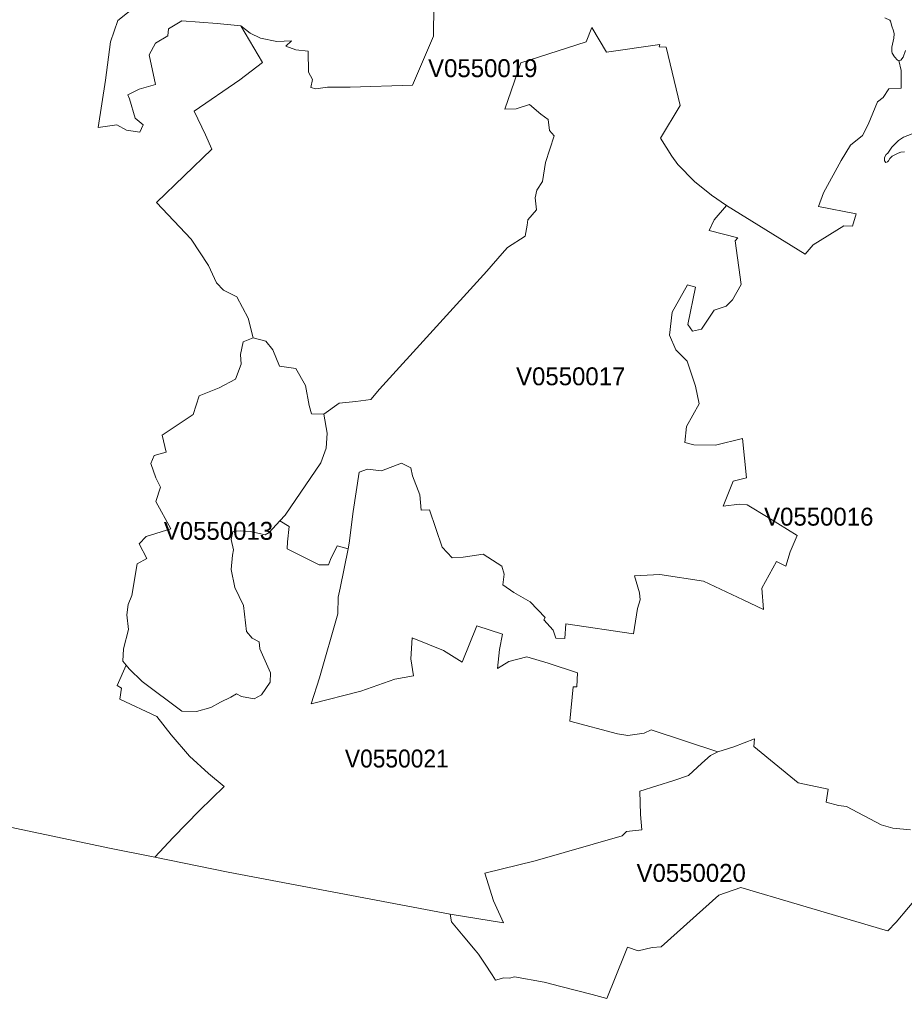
# Model space of a CAD drawing. Extents: x 369010 to 735936, y 6377141 to 6616555.
# Drawn here: x 440462 to 445399, y 6487473 to 6492936 of the extents above; entities that cross this region are included whole.
import ezdxf
from ezdxf.enums import TextEntityAlignment as Align

# ---------------------------------------------------------------- set-up
doc = ezdxf.new("R2010")
doc.units = 0
doc.header["$LTSCALE"] = 40
doc.layers.add('3', color=7, linetype='Continuous', lineweight=13)
doc.layers.add('4', color=7, linetype='Continuous')

msp = doc.modelspace()

# ---------------------------------------------------------------- linework, layer by layer
at = {"layer": '3'}
for points in [[(440248.92, 6488462.62), (440962.9, 6488312.51), (441216.62, 6488260.54), (441317.91, 6488370.27), (441464.88, 6488521.54), (441602.91, 6488655.76), (441516.35, 6488728.58), (441410.59, 6488824.57), (441307.81, 6488943.24), (441228.37, 6489046.35), (441021.99, 6489142.84), (441029.77, 6489204.24), (441005.6, 6489219.8), (441057.24, 6489332.67), (441038.54, 6489355.68), (441041.02, 6489424.2), (441069.98, 6489532.6), (441059.72, 6489614.53), (441068.16, 6489671.29), (441088.19, 6489720.94), (441117.82, 6489898.2), (441171.94, 6489928.49), (441128.74, 6490010.41), (441168.79, 6490051.79), (441306.32, 6490093), (441221.75, 6490246.92), (441248.07, 6490327.02), (441222.91, 6490378), (441194.61, 6490458.6), (441213.15, 6490502.45), (441279.51, 6490522.31), (441258.16, 6490615.82), (441429.46, 6490732.34), (441464.22, 6490836.77), (441574.94, 6490879.97), (441666.63, 6490928.46), (441698.24, 6491013.2), (441694.43, 6491066.33), (441709.16, 6491138.16), (441764.44, 6491160), (441736.47, 6491268.57), (441673.74, 6491388.4), (441598.94, 6491425.8), (441560.87, 6491465.85), (441515.36, 6491563.17), (441418.54, 6491710.47), (441225.39, 6491914.04), (441534.89, 6492212.44), (441498.97, 6492292.55), (441436.41, 6492425.45), (441690.62, 6492599.56), (441817.24, 6492695.38), (441696.91, 6492901.27), (441564.01, 6492913.68), (441367.06, 6492929.41), (441292.26, 6492884.88), (441289.11, 6492844.34), (441220.92, 6492803.29), (441184.18, 6492738.74), (441219.93, 6492572.58), (441128.57, 6492548.08), (441065.35, 6492515.81), (441075.94, 6492493.3), (441106.89, 6492385.06), (441152.07, 6492348.32), (441133.54, 6492306.78), (441058.07, 6492317.7), (441005.11, 6492348.65), (440900.34, 6492332.93), (440941.55, 6492597.07), (440969.69, 6492812.06), (441010.4, 6492930.73), (441379.15, 6493224.5)], [(441379.15, 6493224.5), (441010.4, 6492930.73), (440969.69, 6492812.06), (440941.55, 6492597.07), (440900.34, 6492332.93), (441005.11, 6492348.65), (441058.07, 6492317.7), (441133.54, 6492306.78), (441152.07, 6492348.32), (441106.89, 6492385.06), (441075.94, 6492493.3), (441065.35, 6492515.81), (441128.57, 6492548.08), (441219.93, 6492572.58), (441184.18, 6492738.74), (441220.92, 6492803.29), (441289.11, 6492844.34), (441292.26, 6492884.88), (441367.06, 6492929.41), (441564.01, 6492913.68), (441696.91, 6492901.27), (441749.05, 6492860.56), (441805.98, 6492831.59), (441897.01, 6492813.06), (441979.26, 6492817.36), (441947.82, 6492787.73), (442003.59, 6492766.05), (442071.12, 6492759.76), (442073.77, 6492641.92), (442096.28, 6492600.88), (442087.34, 6492556.03), (442115.47, 6492548.91), (442180.35, 6492559.17), (442306.8, 6492557.85), (442654.35, 6492569.93), (442771.86, 6492843.51), (442772.36, 6493015.63)], [(442772.36, 6493015.63), (442771.86, 6492843.51), (442654.35, 6492569.93), (442306.8, 6492557.85), (442180.35, 6492559.17), (442115.47, 6492548.91), (442087.34, 6492556.03), (442096.28, 6492600.88), (442073.77, 6492641.92), (442071.12, 6492759.76), (442003.59, 6492766.05), (441947.82, 6492787.73), (441979.26, 6492817.36), (441897.01, 6492813.06), (441805.98, 6492831.59), (441749.05, 6492860.56), (441696.91, 6492901.27), (441817.24, 6492695.38), (441690.62, 6492599.56), (441436.41, 6492425.45), (441498.97, 6492292.55), (441534.89, 6492212.44), (441225.39, 6491914.04), (441418.54, 6491710.47), (441515.36, 6491563.17), (441560.87, 6491465.85), (441598.94, 6491425.8), (441673.74, 6491388.4), (441736.47, 6491268.57), (441764.44, 6491160), (441836.27, 6491140.8), (441874.83, 6491091.81), (441912.57, 6491000.62), (442002.93, 6490989.37), (442057.55, 6490894.37), (442077.08, 6490781.49), (442089.82, 6490734.66), (442158.5, 6490733.33), (442245.39, 6490794.9), (442337.75, 6490803.67), (442422.48, 6490815.75), (442470.65, 6490872.85), (443069.6, 6491531.39)], [(443069.6, 6491531.39), (443153.51, 6491629.7), (443183.8, 6491663.96), (443282.61, 6491727.52), (443294.19, 6491789.08), (443296.68, 6491818.54), (443345.17, 6491873.99), (443338.05, 6491941.35), (443347.65, 6491983.72), (443378.77, 6492032.7), (443396.81, 6492137.8), (443445.3, 6492286.59), (443417.66, 6492316.71), (443410.54, 6492377.61), (443370.16, 6492408.4), (443306.61, 6492461.53), (443232.79, 6492437.69), (443168.58, 6492436.37), (443259.11, 6492694.72), (443622.22, 6492811.9), (443654.99, 6492891.34), (443735.59, 6492754.14), (444034.33, 6492796.84), (444029.69, 6492784.09), (444068.92, 6492780.95), (444148.19, 6492456.56), (444037.47, 6492273.84), (444100.36, 6492172.56), (444134.29, 6492126.21), (444227.97, 6492032.7), (444321.81, 6491955.75), (444406.21, 6491898.15), (444845.63, 6491626.89), (444889.16, 6491678.86), (445060.78, 6491783.95), (445109.61, 6491781.97), (445128.8, 6491851.15), (444920.27, 6491891.69), (444946.59, 6491969.32), (445045.39, 6492150.05), (445097.36, 6492235.28), (445164.72, 6492288.9), (445196.66, 6492349.31), (445248.63, 6492476.26), (445280.08, 6492501.25), (445312.68, 6492548.41), (445380.7, 6492552.88), (445381.36, 6492652.35), (445367.13, 6492707.3), (445365.31, 6492706.8), (445359.85, 6492709.45), (445342.97, 6492728.32), (445330.39, 6492748.84), (445327.91, 6492757.12), (445327.91, 6492782.11), (445339, 6492831.92), (445341.64, 6492856.91), (445338.66, 6492873.46), (445328.9, 6492898.46), (445321.45, 6492927.58), (445317.31, 6492932.05), (445290.17, 6492944.96)], [(442158.5, 6490733.33), (442177.87, 6490627.08), (442172.74, 6490543), (442141.95, 6490461.57), (441943.52, 6490169.96), (441914.06, 6490137.85), (441965.36, 6490106.4), (441955.76, 6490021.17), (441955.27, 6489982.94), (442132.52, 6489892.08), (442185.15, 6489892.08), (442197.23, 6489922.03), (442234.47, 6489998.33), (442295.38, 6489981.94), (442301.67, 6490013.56), (442322.19, 6490189.98), (442356.78, 6490409.44), (442402.95, 6490426.16), (442481.57, 6490417.05), (442592.29, 6490459.59), (442644.76, 6490433.27), (442654.02, 6490390.24), (442695.07, 6490283.82), (442703.34, 6490198.59), (442749.52, 6490199.25), (442820.19, 6489991.87), (442875.96, 6489930.97), (442937.37, 6489936.1), (443047.76, 6489952.15), (443152.03, 6489885.79), (443165.6, 6489840.93), (443158.48, 6489780.53), (443220.05, 6489737.66), (443311.07, 6489685.69), (443393.5, 6489599.3), (443387.04, 6489585.89), (443438.51, 6489528.96), (443453.9, 6489484.11), (443504.05, 6489481.63), (443509.84, 6489563.05), (443886.37, 6489506.95), (443908.87, 6489649.45), (443923.44, 6489697.61), (443920.96, 6489736.67), (443893.32, 6489831), (444033.33, 6489839.28), (444278.28, 6489801.38), (444498.57, 6489698.27), (444612.76, 6489643.16), (444603.83, 6489762.98), (444684.92, 6489911.61), (444736.89, 6489884.63), (444762.05, 6489965.89), (444799.95, 6490056.92), (444638.91, 6490157.54), (444522.07, 6490227.39), (444478.87, 6490232.19), (444387.84, 6490220.6), (444442.96, 6490359.79), (444517.43, 6490377.66), (444494.92, 6490597.62), (444345.31, 6490560.55), (444223.17, 6490562.53), (444173.02, 6490576.1), (444182.62, 6490664.48), (444253.62, 6490790.6), (444232.6, 6490889.9), (444186.92, 6491030.25), (444122.71, 6491092.48), (444088.12, 6491174.57), (444103.01, 6491302), (444188.25, 6491454.76), (444233.76, 6491441.86), (444190.23, 6491234.15), (444216.55, 6491196.41), (444266.86, 6491207.67), (444338.03, 6491314.09), (444403.9, 6491337.26), (444440.14, 6491371.18), (444486.98, 6491457.74), (444455.2, 6491700.04), (444469.93, 6491718.58), (444308.73, 6491758.3), (444337.53, 6491818.54), (444406.21, 6491898.15), (444321.81, 6491955.75), (444227.97, 6492032.7), (444134.29, 6492126.21), (444100.36, 6492172.56), (444037.47, 6492273.84), (444148.19, 6492456.56), (444068.92, 6492780.95), (444029.69, 6492784.09), (444034.33, 6492796.84), (443735.59, 6492754.14), (443654.99, 6492891.34), (443622.22, 6492811.9), (443259.11, 6492694.72), (443168.58, 6492436.37), (443232.79, 6492437.69)], [(445405.03, 6492762.25), (445391.13, 6492725.67), (445379.05, 6492709.78), (445367.13, 6492707.3)], [(445367.13, 6492707.3), (445381.36, 6492652.35), (445380.7, 6492552.88), (445312.68, 6492548.41), (445280.08, 6492501.25), (445248.63, 6492476.26), (445196.66, 6492349.31), (445164.72, 6492288.9), (445097.36, 6492235.28), (445045.39, 6492150.05), (444946.59, 6491969.32), (444920.27, 6491891.69), (445128.8, 6491851.15), (445109.61, 6491781.97), (445060.78, 6491783.95), (444889.16, 6491678.86), (444845.63, 6491626.89), (444406.21, 6491898.15), (444337.53, 6491818.54), (444308.73, 6491758.3), (444469.93, 6491718.58), (444455.2, 6491700.04), (444486.98, 6491457.74), (444440.14, 6491371.18), (444403.9, 6491337.26), (444338.03, 6491314.09), (444266.86, 6491207.67), (444216.55, 6491196.41), (444190.23, 6491234.15), (444233.76, 6491441.86), (444188.25, 6491454.76), (444103.01, 6491302), (444088.12, 6491174.57), (444122.71, 6491092.48), (444186.92, 6491030.25), (444232.6, 6490889.9), (444253.62, 6490790.6), (444182.62, 6490664.48), (444173.02, 6490576.1), (444223.17, 6490562.53), (444345.31, 6490560.55), (444494.92, 6490597.62), (444517.43, 6490377.66), (444442.96, 6490359.79), (444387.84, 6490220.6), (444478.87, 6490232.19), (444522.07, 6490227.39), (444638.91, 6490157.54), (444799.95, 6490056.92), (444762.05, 6489965.89), (444736.89, 6489884.63), (444684.92, 6489911.61), (444603.83, 6489762.98), (444612.76, 6489643.16), (444498.57, 6489698.27), (444278.28, 6489801.38), (444033.33, 6489839.28), (443893.32, 6489831), (443920.96, 6489736.67), (443923.44, 6489697.61), (443908.87, 6489649.45), (443886.37, 6489506.95), (443509.84, 6489563.05), (443504.05, 6489481.63), (443453.9, 6489484.11), (443438.51, 6489528.96), (443387.04, 6489585.89), (443393.5, 6489599.3), (443311.07, 6489685.69), (443220.05, 6489737.66), (443158.48, 6489780.53), (443165.6, 6489840.93), (443152.03, 6489885.79), (443047.76, 6489952.15), (442937.37, 6489936.1), (442875.96, 6489930.97), (442820.19, 6489991.87), (442749.52, 6490199.25), (442703.34, 6490198.59), (442695.07, 6490283.82), (442654.02, 6490390.24), (442644.76, 6490433.27), (442592.29, 6490459.59), (442481.57, 6490417.05), (442402.95, 6490426.16), (442356.78, 6490409.44), (442322.19, 6490189.98), (442301.67, 6490013.56), (442295.38, 6489981.94), (442251.02, 6489763.48), (442239.11, 6489711.51), (442237.28, 6489619.82), (442135.17, 6489261.34), (442088.99, 6489117.02), (442365.72, 6489187.53), (442555.38, 6489255.05), (442659.82, 6489273.09), (442644.42, 6489368.09), (442651.71, 6489485.43), (442827.97, 6489414.76)], [(443232.79, 6492437.69), (443306.61, 6492461.53), (443370.16, 6492408.4), (443410.54, 6492377.61), (443417.66, 6492316.71), (443445.3, 6492286.59), (443396.81, 6492137.8), (443378.77, 6492032.7), (443347.65, 6491983.72), (443338.05, 6491941.35), (443345.17, 6491873.99), (443296.68, 6491818.54), (443294.19, 6491789.08), (443282.61, 6491727.52), (443183.8, 6491663.96), (443153.51, 6491629.7), (443069.6, 6491531.39), (442470.65, 6490872.85), (442422.48, 6490815.75), (442337.75, 6490803.67), (442245.39, 6490794.9), (442158.5, 6490733.33)], [(445399.9, 6492196.88), (445378.72, 6492195.23), (445364.65, 6492191.09), (445330.39, 6492173.88), (445317.98, 6492160.97), (445310.53, 6492147.9), (445304.24, 6492141.77), (445294.81, 6492138.63), (445287.19, 6492146.74), (445287.19, 6492165.27), (445296.46, 6492182.49), (445306.06, 6492189.77), (445329.4, 6492224.03), (445365.64, 6492261.76), (445393.45, 6492279.97), (445442.77, 6492297.35)], [(442827.97, 6489414.76), (442931.24, 6489348.73), (443012.17, 6489551.8), (443156.33, 6489505.62), (443140.27, 6489420.89), (443128.19, 6489314.96), (443192.41, 6489352.86), (443291.88, 6489379.18), (443410.38, 6489343.43), (443574.23, 6489290.63), (443570.25, 6489212.52), (443550.39, 6489211.85), (443532.68, 6489020.2), (443797.16, 6488949.7), (443855.58, 6488939.43), (443946.94, 6488954), (443985.01, 6488971.71), (444357.89, 6488848.41), (444446.6, 6488876.38), (444561.62, 6488922.55), (444558.31, 6488878.2), (444805.41, 6488675.46), (444973.73, 6488640.87), (444962.8, 6488568.37), (445031.49, 6488549.84), (445074.85, 6488543.71), (445268.66, 6488442.43), (445334.36, 6488422.73), (445433, 6488413.46)], [(445433, 6488413.46), (445334.36, 6488422.73), (445268.66, 6488442.43), (445074.85, 6488543.71), (445031.49, 6488549.84), (444962.8, 6488568.37), (444973.73, 6488640.87), (444805.41, 6488675.46), (444558.31, 6488878.2), (444561.62, 6488922.55), (444446.6, 6488876.38), (444357.89, 6488848.41), (444317.01, 6488829.54), (444269.34, 6488786.84), (444193.54, 6488716.34), (444112.78, 6488688.53), (443922.28, 6488629.11), (443925.92, 6488498.7), (443934.2, 6488414.62), (443847.97, 6488405.52), (443824.3, 6488381.19), (443338.88, 6488241.01), (443057.52, 6488172.65), (443106.18, 6488018.4), (443161.96, 6487894.61), (442863.88, 6487943.43), (442872.49, 6487900.9), (442937.2, 6487823.28), (443004.56, 6487742.51), (443023.26, 6487720), (443056.53, 6487669.19), (443070.43, 6487647.68), (443083.51, 6487627.82), (443099.23, 6487603.82), (443117.77, 6487575.52), (443163.28, 6487588.43), (443194.73, 6487586.77), (443224.02, 6487593.72), (443389.52, 6487563.27), (443482.54, 6487539.27), (443576.21, 6487514.94), (443655.65, 6487494.42), (443737.91, 6487473.07), (443839.03, 6487722.48), (443854.09, 6487759.89), (443913.34, 6487738.7), (443952.07, 6487748.3), (443990.8, 6487757.9), (444040.62, 6487760.88), (444363.35, 6488049.19), (444485.66, 6488092.39), (444800.45, 6487999.04), (445292.16, 6487853.73), (445306.23, 6487850.58), (445352.07, 6487898.08), (445489.44, 6488061.93)], [(445489.44, 6488061.93), (445352.07, 6487898.08), (445306.23, 6487850.58), (445292.16, 6487853.73), (444800.45, 6487999.04), (444485.66, 6488092.39), (444363.35, 6488049.19), (444040.62, 6487760.88), (443990.8, 6487757.9), (443952.07, 6487748.3), (443913.34, 6487738.7), (443854.09, 6487759.89), (443839.03, 6487722.48), (443737.91, 6487473.07), (443655.65, 6487494.42), (443576.21, 6487514.94), (443482.54, 6487539.27), (443389.52, 6487563.27), (443224.02, 6487593.72), (443194.73, 6487586.77), (443163.28, 6487588.43), (443117.77, 6487575.52), (443099.23, 6487603.82), (443083.51, 6487627.82), (443070.43, 6487647.68), (443056.53, 6487669.19), (443023.26, 6487720), (443004.56, 6487742.51), (442937.2, 6487823.28), (442872.49, 6487900.9), (442863.88, 6487943.43), (441625.42, 6488176.96), (441216.62, 6488260.54), (440962.9, 6488312.51), (440248.92, 6488462.62)]]:
    msp.add_lwpolyline(points, dxfattribs=at)
for points in [[(441764.44, 6491160), (441709.16, 6491138.16), (441694.43, 6491066.33), (441698.24, 6491013.2), (441666.63, 6490928.46), (441574.94, 6490879.97), (441464.22, 6490836.77), (441429.46, 6490732.34), (441258.16, 6490615.82), (441279.51, 6490522.31), (441213.15, 6490502.45), (441194.61, 6490458.6), (441222.91, 6490378), (441248.07, 6490327.02), (441221.75, 6490246.92), (441306.32, 6490093), (441168.79, 6490051.79), (441128.74, 6490010.41), (441171.94, 6489928.49), (441117.82, 6489898.2), (441088.19, 6489720.94), (441068.16, 6489671.29), (441059.72, 6489614.53), (441069.98, 6489532.6), (441041.02, 6489424.2), (441038.54, 6489355.68), (441057.24, 6489332.67), (441073.29, 6489312.98), (441146.28, 6489242.14), (441367.06, 6489076.64), (441448.99, 6489074.49), (441529.09, 6489096.33), (441583.21, 6489126.62), (441641.3, 6489154.92), (441672.58, 6489172.63), (441700.72, 6489158.56), (441770.23, 6489144.16), (441811.94, 6489167.83), (441860.1, 6489237.18), (441861.92, 6489290.14), (441803, 6489424.2), (441799.2, 6489463.09), (441760.14, 6489483.61), (441728.69, 6489520.68), (441710.82, 6489665.83), (441663.32, 6489765.96), (441641.64, 6489866.09), (441650.41, 6489946.03), (441655.04, 6489976.81), (441642.79, 6490034.57), (441651.73, 6490079.43), (441692.78, 6490083.4), (441750.7, 6490078.93), (441831.63, 6490059.73), (441854.97, 6490073.14), (441914.06, 6490137.85), (441943.52, 6490169.96), (442141.95, 6490461.57), (442172.74, 6490543), (442177.87, 6490627.08), (442158.5, 6490733.33), (442089.82, 6490734.66), (442077.08, 6490781.49), (442057.55, 6490894.37), (442002.93, 6490989.37), (441912.57, 6491000.62), (441874.83, 6491091.81), (441836.27, 6491140.8)], [(441914.06, 6490137.85), (441854.97, 6490073.14), (441831.63, 6490059.73), (441750.7, 6490078.93), (441692.78, 6490083.4), (441651.73, 6490079.43), (441642.79, 6490034.57), (441655.04, 6489976.81), (441650.41, 6489946.03), (441641.64, 6489866.09), (441663.32, 6489765.96), (441710.82, 6489665.83), (441728.69, 6489520.68), (441760.14, 6489483.61), (441799.2, 6489463.09), (441803, 6489424.2), (441861.92, 6489290.14), (441860.1, 6489237.18), (441811.94, 6489167.83), (441770.23, 6489144.16), (441700.72, 6489158.56), (441672.58, 6489172.63), (441641.3, 6489154.92), (441583.21, 6489126.62), (441529.09, 6489096.33), (441448.99, 6489074.49), (441367.06, 6489076.64), (441146.28, 6489242.14), (441073.29, 6489312.98), (441057.24, 6489332.67), (441005.6, 6489219.8), (441029.77, 6489204.24), (441021.99, 6489142.84), (441228.37, 6489046.35), (441307.81, 6488943.24), (441410.59, 6488824.57), (441516.35, 6488728.58), (441602.91, 6488655.76), (441464.88, 6488521.54), (441317.91, 6488370.27), (441216.62, 6488260.54), (441625.42, 6488176.96), (442863.88, 6487943.43), (443161.96, 6487894.61), (443106.18, 6488018.4), (443057.52, 6488172.65), (443338.88, 6488241.01), (443824.3, 6488381.19), (443847.97, 6488405.52), (443934.2, 6488414.62), (443925.92, 6488498.7), (443922.28, 6488629.11), (444112.78, 6488688.53), (444193.54, 6488716.34), (444269.34, 6488786.84), (444317.01, 6488829.54), (444357.89, 6488848.41), (443985.01, 6488971.71), (443946.94, 6488954), (443855.58, 6488939.43), (443797.16, 6488949.7), (443532.68, 6489020.2), (443550.39, 6489211.85), (443570.25, 6489212.52), (443574.23, 6489290.63), (443410.38, 6489343.43), (443291.88, 6489379.18), (443192.41, 6489352.86), (443128.19, 6489314.96), (443140.27, 6489420.89), (443156.33, 6489505.62), (443012.17, 6489551.8), (442931.24, 6489348.73), (442827.97, 6489414.76), (442651.71, 6489485.43), (442644.42, 6489368.09), (442659.82, 6489273.09), (442555.38, 6489255.05), (442365.72, 6489187.53), (442088.99, 6489117.02), (442135.17, 6489261.34), (442237.28, 6489619.82), (442239.11, 6489711.51), (442251.02, 6489763.48), (442295.38, 6489981.94), (442234.47, 6489998.33), (442197.23, 6489922.03), (442185.15, 6489892.08), (442132.52, 6489892.08), (441955.27, 6489982.94), (441955.76, 6490021.17), (441965.36, 6490106.4)]]:
    msp.add_lwpolyline(points, close=True, dxfattribs=at)

# ---------------------------------------------------------------- texts
at = {"layer": '4'}
for s, p in [('V0550019', (443046.04, 6492614.5)), ('V0550017', (443536.87, 6490894.93)), ('V0550016', (444920.93, 6490111.56)), ('V0550013', (441571.42, 6490032.6)), ('V0550020', (444208.95, 6488123.58))]:
    msp.add_text(s, height=100, dxfattribs=at).set_placement(p, align=Align.CENTER)
at = {"layer": '4', "width": 0.95}
msp.add_text('V0550021', height=100, dxfattribs=at).set_placement((442566.57, 6488761.85), align=Align.CENTER)

doc.saveas('drawing.dxf')
